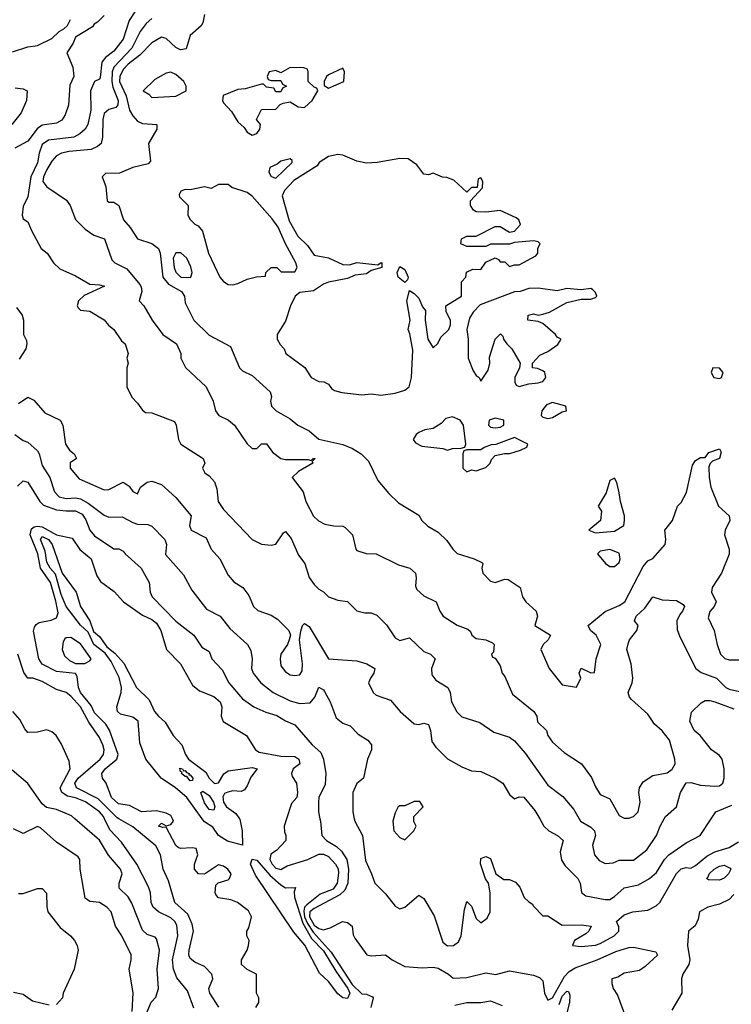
# Model space of a CAD drawing. Header units: inches. Extents: x 2348341 to 2479810, y 460419 to 613669.
# Tile 521 of 656: x 2423556 to 2426540, y 559223 to 563349. Entities that reach past the tile are written whole.
import ezdxf

# ---------------------------------------------------------------- set-up
doc = ezdxf.new("R2010")
doc.units = ezdxf.units.IN
doc.header["$MEASUREMENT"] = 0
doc.layers.add('C4525', color=7, linetype='Continuous')
doc.layers.add('C4526', color=7, linetype='Continuous')

msp = doc.modelspace()

# ---------------------------------------------------------------- linework, layer by layer
at = {"layer": 'C4525', "color": 2}
for points, elevation in [([(2424026.8, 559193.2), (2424031.4, 559271.4), (2424014.5, 559370), (2424023.7, 559410), (2424022.7, 559430), (2423984, 559510), (2423958, 559550), (2423939.3, 559610), (2423921.2, 559630), (2423890, 559649.3), (2423850, 559654), (2423830, 559668), (2423809, 559790), (2423808, 559830), (2423800.4, 559840.4), (2423710, 559902), (2423643.1, 559963.1), (2423630, 559968.7), (2423570, 559939), (2423530, 559959)], 66), ([(2424090, 559192), (2424107.5, 559232.5), (2424126.3, 559253.7), (2424138, 559290), (2424131.8, 559370), (2424142, 559450), (2424130, 559498), (2424124, 559504), (2424090, 559516), (2424070, 559534), (2424026.5, 559646.5), (2424010, 559673.2), (2423973.2, 559710), (2423972.3, 559730), (2423985.1, 559770), (2423978.4, 559790), (2423928.5, 559848.5), (2423890.8, 559910.8), (2423787.3, 560000)], 62), ([(2424286.5, 559206.5), (2424258.9, 559278.9), (2424214.7, 559334.7), (2424201.3, 559370), (2424196.4, 559410), (2424218.3, 559510), (2424214.1, 559554.1), (2424206, 559570), (2424190, 559586), (2424138, 559610), (2424115.6, 559630), (2424107.6, 559650), (2424103.7, 559690), (2424095.9, 559715.9), (2424047.3, 559810), (2423982.4, 559902.4), (2423934, 559954), (2423911.5, 560000)], 58), ([(2424391.3, 559211.3), (2424352.3, 559270), (2424349.4, 559290), (2424365.2, 559330), (2424361.2, 559350), (2424330, 559381.2), (2424290, 559399.3), (2424270, 559415.3), (2424265.1, 559430), (2424266, 559450), (2424284.5, 559530), (2424278.3, 559558.3), (2424260.5, 559600.5), (2424206.6, 559650), (2424180.1, 559740.1), (2424156.9, 559790), (2424146, 559850), (2424127, 559887), (2424030, 559966.3), (2423971.3, 560000)], 54), ([(2424546, 559210), (2424558, 559230), (2424558, 559250), (2424548, 559270), (2424548, 559350), (2424510, 559369), (2424485.2, 559390), (2424485.2, 559410), (2424509, 559450), (2424515.3, 559470), (2424518, 559490), (2424508, 559510), (2424508, 559530), (2424516.4, 559543.6), (2424528, 559590), (2424514.6, 559614.6), (2424468.7, 559650), (2424441.5, 559661.5), (2424389.3, 559669.3), (2424380.2, 559680.2), (2424375.3, 559690), (2424378, 559722), (2424388.4, 559731.6), (2424430, 559744.7), (2424435.3, 559750), (2424442, 559770), (2424428, 559790), (2424410, 559802), (2424390, 559808), (2424331.3, 559768.7), (2424306, 559770), (2424288, 559790), (2424288, 559810), (2424302, 559850), (2424295.3, 559875.3), (2424279, 559879), (2424230, 559876), (2424220.7, 559880.7), (2424210, 559889), (2424170, 559966), (2424156, 559964), (2424138, 559970), (2424150, 559982), (2424170, 559971), (2424190, 559976), (2424201.2, 559990), (2424196.5, 560000)], 50), ([(2424477.1, 560000), (2424478.2, 559998.2), (2424488.4, 559950), (2424490, 559889.5), (2424426.7, 559906.7), (2424389.8, 559929.8), (2424365.1, 559965.1), (2424330, 559987.8), (2424321.2, 560000)], 46), ([(2424674.3, 560000), (2424664, 559970), (2424665.4, 559945.4), (2424672, 559930), (2424671, 559910), (2424633, 559867), (2424608.4, 559851.6), (2424604.4, 559830), (2424614, 559810), (2424630, 559794), (2424650, 559788.4), (2424676.6, 559803.4), (2424764, 559830), (2424810, 559852), (2424830, 559851.8), (2424850, 559842.4), (2424880.4, 559810), (2424891.1, 559791.1), (2424893.2, 559773.2), (2424887, 559730), (2424870, 559706), (2424815.8, 559684.2), (2424759.5, 559640.5), (2424750.1, 559629.9), (2424746.6, 559613.4), (2424750.6, 559590), (2424762.3, 559562.3), (2424785.8, 559525.8), (2424861.6, 559441.6), (2424950, 559306.5), (2424990, 559267.3), (2425010, 559266), (2425034.8, 559254.8), (2425038, 559250), (2425028.4, 559210)], 50), ([(2424814.9, 560000), (2424817.1, 559990), (2424822, 559930), (2424842.8, 559910), (2424884.6, 559884.6), (2424904.8, 559864.8), (2424927.9, 559830), (2424934.4, 559790), (2424931.4, 559730), (2424919.1, 559700.9), (2424898.5, 559681.5), (2424790, 559624.2), (2424772.9, 559610), (2424771.3, 559590), (2424790, 559554), (2424810, 559540.2), (2424830, 559535.3), (2424856.9, 559543.1), (2424909, 559570), (2424930, 559566.4), (2424950.5, 559550), (2424954.4, 559514.4), (2424960.7, 559500.7), (2425011, 559431), (2425030, 559426.8), (2425090, 559431), (2425118, 559410), (2425170, 559382), (2425244, 559376), (2425290, 559378.8), (2425310, 559374), (2425354, 559350), (2425372.7, 559332.7), (2425430, 559336), (2425510, 559354.8), (2425552.5, 559347.5), (2425610, 559362.8), (2425710, 559344.9), (2425735.3, 559335.3), (2425750, 559321), (2425756.5, 559270), (2425770, 559240.5), (2425790, 559250.5), (2425840.8, 559339.2), (2425860, 559360), (2425884.2, 559375.8), (2425977, 559410), (2426055.1, 559444.9), (2426110, 559461.7), (2426130, 559462), (2426222.8, 559442.8), (2426230, 559429.4), (2426179.1, 559380.9), (2426154.8, 559365.2), (2426090, 559353.7), (2426063.1, 559336.9), (2426038, 559330), (2426038, 559310), (2426044.7, 559290), (2426062, 559262), (2426096, 559170)], 54), ([(2424958.3, 560000), (2424960.4, 559990), (2424992.7, 559930), (2425005.2, 559825.2), (2425031.3, 559770), (2425044.7, 559730), (2425090, 559686), (2425130, 559634.8), (2425150, 559622.8), (2425170, 559630.8), (2425230, 559681), (2425250, 559666), (2425294, 559594), (2425330, 559484), (2425350, 559467.7), (2425375.3, 559470), (2425395.6, 559484.4), (2425406.6, 559510), (2425420.2, 559619.8), (2425430, 559654), (2425450, 559634), (2425470, 559582), (2425490, 559564.7), (2425515.5, 559584.5), (2425528.7, 559610), (2425529, 559690), (2425522, 559730), (2425509.3, 559749.3), (2425488.4, 559811.6), (2425490, 559834), (2425510, 559842), (2425530, 559834), (2425552, 559770), (2425586, 559746), (2425610, 559746), (2425634.4, 559734.4), (2425653.4, 559713.4), (2425670.9, 559670.9), (2425690, 559652), (2425704.7, 559644.7), (2425710, 559634), (2425750, 559594), (2425770, 559594), (2425830, 559554.8), (2425910, 559556), (2425952, 559550), (2425942, 559530), (2425930, 559518), (2425882, 559490), (2425874, 559470), (2425910, 559464.7), (2425970, 559470.8), (2425990, 559477.3), (2426048.7, 559510), (2426068, 559530), (2426067.3, 559547.3), (2426058, 559570), (2426090, 559597.3), (2426126, 559610), (2426190, 559617.1), (2426224.7, 559635.3), (2426239.3, 559650), (2426310, 559770.7), (2426330, 559790.6), (2426350, 559796.3), (2426370, 559794), (2426390, 559804.9), (2426436.3, 559843.7), (2426470, 559861.6), (2426530, 559880.7), (2426570, 559904)], 58), ([(2425123.5, 560000), (2425121, 559990), (2425124.7, 559950), (2425150, 559922), (2425170, 559912), (2425208, 559950), (2425218, 559970), (2425208.4, 559988.4), (2425208.2, 560000)], 62), ([(2425736.4, 560000), (2425754, 559970), (2425774.8, 559950), (2425811, 559930), (2425834.8, 559910), (2425822, 559862), (2425827.1, 559827.1), (2425843.5, 559803.5), (2425896, 559750), (2425906, 559730), (2425911.3, 559691.3), (2425930, 559678), (2426010, 559662.8), (2426030, 559662.8), (2426050, 559674.8), (2426090, 559710.7), (2426150, 559724), (2426197.2, 559750), (2426225.3, 559774.7), (2426259.5, 559830), (2426278, 559850), (2426350, 559899.3), (2426409, 559930), (2426455.4, 560000)], 62), ([(2425901.8, 560000), (2425907.3, 559990), (2425950, 559965.5), (2425965.5, 559950), (2425970.5, 559930), (2425958, 559890), (2425965.5, 559850), (2425985.5, 559825.5), (2426010, 559813.4), (2426043.7, 559816.3), (2426070, 559827.3), (2426130, 559827.7), (2426186, 559870), (2426226, 559930), (2426241.2, 559970), (2426258.3, 560000)], 66), ([(2423550, 559688), (2423570, 559688), (2423630, 559708.7), (2423650, 559708), (2423668.4, 559688.4), (2423668.9, 559631.1), (2423674, 559610), (2423725.1, 559545.1), (2423769, 559510), (2423785.2, 559490), (2423797.2, 559470), (2423801.2, 559450), (2423784, 559370), (2423738, 559270), (2423735.3, 559250), (2423710, 559222)], 70), ([(2426550, 559682.7), (2426530, 559662), (2426490, 559642.4), (2426441, 559630), (2426406, 559610), (2426400.7, 559579.3), (2426387.5, 559552.5), (2426360.7, 559530), (2426356, 559470), (2426366, 559410), (2426361, 559390), (2426336, 559350), (2426331.3, 559330), (2426332, 559270), (2426290, 559198)], 58), ([(2423678.8, 559218.8), (2423610, 559236), (2423570, 559264.7), (2423530, 559272)], 70), ([(2425817.3, 559222.7), (2425830, 559257.6), (2425850, 559278), (2425856.7, 559276.7), (2425862, 559262), (2425861.7, 559230), (2425845.3, 559170)], 50), ([(2425380.8, 559219.2), (2425430.5, 559230.5), (2425489.3, 559230.7), (2425530, 559237.3), (2425578.5, 559218.5)], 50)]:
    msp.add_lwpolyline(points, dxfattribs=dict(at, elevation=elevation))
for points, elevation in [([(2424670, 559710.5), (2424712.7, 559712.7), (2424706, 559694), (2424708.3, 559671.7), (2424742.7, 559562.7), (2424779.4, 559499.4), (2424830, 559447.3), (2424881.5, 559361.5), (2424931.5, 559290), (2424940.2, 559270), (2424930, 559247.1), (2424910, 559250.9), (2424890, 559266.6), (2424850, 559319.1), (2424813.5, 559353.5), (2424751.5, 559471.5), (2424705, 559525), (2424544.7, 559764.7), (2424524.2, 559810), (2424530, 559830.7), (2424550, 559827.4), (2424603.9, 559763.9), (2424650, 559723.1)], 46), ([(2426490, 559742.6), (2426444.5, 559744.5), (2426435.3, 559750), (2426443.2, 559756.8), (2426447, 559770), (2426467.6, 559790), (2426490, 559802.6), (2426510, 559806.7), (2426534.2, 559794.2), (2426537.3, 559790), (2426528.4, 559770), (2426510, 559751.6)], 54)]:
    msp.add_lwpolyline(points, close=True, dxfattribs=dict(at, elevation=elevation))
at = {"layer": 'C4526', "color": 2}
for points, elevation in [([(2423526, 563214), (2423590, 563234.8), (2423630, 563240.5), (2423690.6, 563269.4), (2423720.9, 563299.1), (2423741.2, 563310), (2423755.6, 563324.4), (2423769.4, 563350)], 62), ([(2423910, 563366), (2423882.3, 563337.7), (2423868.4, 563330), (2423861.3, 563318.7), (2423790, 563276), (2423779.3, 563250), (2423753.4, 563210), (2423778, 563150), (2423782.8, 563110), (2423765.8, 563074.2), (2423760.7, 562990), (2423746.8, 562950), (2423732.1, 562927.9), (2423710, 562915.1), (2423650, 562907.3), (2423628.9, 562891.1), (2423590, 562839.3), (2423536, 562810)], 62), ([(2424038.7, 563381.3), (2424014.4, 563345.6), (2423990, 563266.6), (2423950, 563217), (2423914.9, 563190), (2423900.3, 563170), (2423893.8, 563106.2), (2423890, 563099), (2423870, 563089), (2423853, 563050), (2423853.7, 562970), (2423841.6, 562910), (2423830.6, 562890), (2423807.3, 562870), (2423783.1, 562856.9), (2423676.7, 562843.3), (2423650, 562826), (2423636.9, 562790), (2423630, 562749.2), (2423602.4, 562690), (2423590, 562606), (2423570, 562566), (2423566, 562530), (2423570, 562514), (2423590, 562502), (2423604.9, 562464.9), (2423646, 562390), (2423671.3, 562370), (2423698, 562330), (2423724.5, 562304.5), (2423790, 562276), (2423850, 562240.7), (2423890, 562238), (2423911.6, 562231.6), (2423826.6, 562193.4), (2423802.8, 562170), (2423796, 562150), (2423800.7, 562140.7), (2423810, 562131.3), (2423850, 562126.8), (2423910, 562090.7), (2423928.1, 562068.1), (2423951, 562050), (2423983, 562003), (2423998, 561990), (2424011, 561950), (2424004.7, 561930), (2424011, 561910), (2424004.7, 561890), (2424004.7, 561810), (2424026.4, 561766.4), (2424050, 561742), (2424070, 561712), (2424082.8, 561702.8), (2424110, 561701), (2424204.7, 561664.7), (2424212, 561650), (2424221, 561590), (2424231, 561570), (2424324.7, 561510), (2424332, 561490), (2424322, 561470), (2424332, 561450), (2424350, 561438), (2424372.3, 561412.3), (2424382.5, 561382.5), (2424387.7, 561330), (2424410, 561296), (2424530, 561171.3), (2424570, 561151), (2424610, 561146.8), (2424630, 561151.3), (2424661.2, 561198.8), (2424670, 561204.7), (2424694.2, 561174.2), (2424725.3, 561105.3), (2424750.7, 561070), (2424770, 561012), (2424790, 560982), (2424810, 560962), (2424830, 560952), (2424851.1, 560931.1), (2424890, 560916), (2424930.9, 560910.9), (2424970, 560871.3), (2425003.5, 560863.5), (2425030, 560862.8), (2425053.2, 560853.2), (2425093.7, 560813.7), (2425130, 560758), (2425150, 560746.8), (2425190, 560758), (2425250, 560700.7), (2425278, 560690), (2425298, 560670), (2425282.8, 560630), (2425284.1, 560604.1), (2425301.1, 560581.1), (2425350.8, 560550), (2425361, 560530), (2425366, 560490), (2425388.2, 560448.2), (2425410, 560428), (2425484.5, 560404.5), (2425543.4, 560363.4), (2425610, 560342.8), (2425630, 560326.8), (2425674.7, 560274.7), (2425770, 560141), (2425833.2, 560093.2), (2425879.9, 560039.9), (2425901.8, 560000)], 66), ([(2424110, 563354), (2424086.6, 563333.4), (2424060.4, 563299.6), (2424026.3, 563230), (2423950.9, 563149.1), (2423943.5, 563130), (2423942.2, 563090), (2423946.2, 563066.2), (2423968.4, 563010), (2423967.9, 562992.1), (2423958.8, 562981.2), (2423930, 562972.3), (2423910, 562956), (2423904, 562930), (2423903.4, 562856.6), (2423898, 562830), (2423882.5, 562817.5), (2423854.7, 562805.3), (2423763, 562797), (2423730.3, 562789.7), (2423710, 562778.4), (2423690, 562756), (2423670, 562721.2), (2423655.5, 562690), (2423653.4, 562670), (2423670, 562647.7), (2423752.3, 562592.3), (2423767.3, 562570), (2423790, 562511.3), (2423830, 562471), (2423866.4, 562446.4), (2423911, 562430), (2423942.6, 562342.6), (2423954.8, 562330), (2424004.4, 562304.4), (2424059.2, 562239.2), (2424065.5, 562230), (2424067.3, 562210), (2424056, 562170), (2424076, 562150), (2424111, 562090), (2424156, 562030), (2424213.4, 561990), (2424231, 561950), (2424231.3, 561930), (2424251.1, 561891.1), (2424338, 561810), (2424366.8, 561750), (2424377.3, 561710), (2424390.5, 561690.5), (2424431, 561670), (2424456, 561650), (2424510, 561572), (2424530, 561552), (2424550, 561552), (2424570, 561571.3), (2424590, 561571.3), (2424616.4, 561536.4), (2424650.4, 561510.4), (2424670, 561506), (2424766, 561506), (2424778, 561502), (2424786, 561510), (2424794, 561510), (2424782, 561498), (2424784.7, 561490), (2424724.1, 561455.9), (2424698, 561430), (2424744.7, 561370), (2424756, 561330), (2424788, 561268), (2424808.2, 561248.2), (2424835.2, 561235.2), (2424872.7, 561227.3), (2424910, 561226), (2424921, 561221), (2424951.3, 561190), (2424964.7, 561130), (2424970, 561124.7), (2425008.4, 561111.6), (2425050, 561110.8), (2425144.1, 561064.1), (2425191, 561050), (2425216, 561030), (2425218.8, 561010), (2425215.3, 560975.3), (2425221.4, 560961.4), (2425250, 560934), (2425302, 560910), (2425318, 560870), (2425332, 560850), (2425390, 560811.3), (2425435.3, 560795.3), (2425445.4, 560785.4), (2425451.3, 560770), (2425470, 560756), (2425510.9, 560750.9), (2425538, 560738), (2425544.7, 560730), (2425542, 560698), (2425534, 560690), (2425538, 560678), (2425550, 560674), (2425570, 560642), (2425578.8, 560610), (2425590, 560596), (2425622.8, 560522.8), (2425711.3, 560450), (2425724.7, 560430), (2425726.4, 560406.4), (2425764.7, 560370), (2425770.8, 560350), (2425790, 560321), (2425838.8, 560278.8), (2425911, 560230), (2425954, 560174), (2425970, 560134), (2425990, 560102), (2426030, 560084.7), (2426070, 560014.8), (2426090, 560002.4), (2426110, 560002.4), (2426129, 560010), (2426149.5, 560030), (2426157, 560070), (2426152.3, 560110), (2426155.1, 560130), (2426170, 560154.8), (2426210, 560182), (2426270, 560193.4), (2426292.3, 560207.7), (2426304.5, 560230), (2426302.9, 560250), (2426280.7, 560330), (2426250, 560369.2), (2426217.5, 560397.5), (2426190, 560439), (2426120.5, 560500.5), (2426112.3, 560510), (2426106.6, 560530), (2426124.5, 560570), (2426127, 560590), (2426119.5, 560650), (2426102, 560710), (2426107.2, 560732.8), (2426112.7, 560750), (2426144, 560790), (2426148.7, 560810), (2426134, 560830), (2426141.2, 560850), (2426176.8, 560883.2), (2426210, 560930.8), (2426250, 560917.3), (2426310, 560914.8), (2426338, 560898), (2426342.8, 560890), (2426334.8, 560870), (2426323.1, 560856.9), (2426310.6, 560830), (2426313.2, 560793.2), (2426323.4, 560763.4), (2426390.6, 560630), (2426413.3, 560613.3), (2426478, 560590), (2426516, 560550), (2426530, 560543), (2426573.7, 560533.7)], 70), ([(2424330.8, 563370), (2424324, 563336), (2424316.8, 563323.2), (2424270, 563282), (2424253.4, 563226.6), (2424230, 563222), (2424210, 563232), (2424170, 563269.4), (2424150, 563276), (2424110, 563252), (2424059.3, 563200.7), (2424010, 563163), (2423990, 563139.6), (2423976.1, 563110), (2423973.8, 563090), (2424002, 563030), (2424015.8, 562970), (2424030, 562946.4), (2424050, 562923.1), (2424070, 562913.4), (2424131.3, 562910), (2424131, 562890), (2424096.3, 562830), (2424104.7, 562755.3), (2424094.8, 562745.2), (2424030, 562729.4), (2423974.4, 562705.6), (2423915.3, 562704.7), (2423901, 562690), (2423917.3, 562650), (2423922, 562590), (2423930, 562584.7), (2423950, 562584.7), (2423972, 562570), (2423990.8, 562510), (2424018.4, 562478.4), (2424050, 562431), (2424110, 562410.6), (2424138, 562390), (2424144.9, 562370), (2424156, 562270), (2424179.9, 562239.9), (2424234.8, 562210), (2424246.8, 562190), (2424250, 562162), (2424286, 562090), (2424350, 562026.8), (2424439.1, 561979.1), (2424478, 561890), (2424490, 561878), (2424530, 561858), (2424606, 561790), (2424611.3, 561770), (2424607.3, 561750), (2424611.3, 561730), (2424631.3, 561710), (2424690, 561676), (2424722, 561650), (2424770, 561626), (2424810.5, 561590.5), (2424910, 561568.5), (2424951.7, 561551.7), (2424987.3, 561530), (2425018.8, 561498.8), (2425058, 561418), (2425103.5, 561363.5), (2425144.5, 561324.5), (2425230, 561272), (2425242, 561250), (2425266.4, 561226.4), (2425310, 561202), (2425346.4, 561166.4), (2425371.3, 561130), (2425390, 561111.3), (2425462, 561090), (2425493.7, 561073.7), (2425498, 561070), (2425494, 561050), (2425497.3, 561030), (2425530, 560995.5), (2425550, 560990.6), (2425590, 561004.7), (2425603.6, 561003.6), (2425654, 560970), (2425664.7, 560930), (2425678, 560910), (2425721, 560870), (2425726.8, 560850), (2425716, 560810), (2425782, 560770), (2425771, 560750), (2425750.8, 560730), (2425740.7, 560710), (2425776, 560630), (2425830, 560562), (2425890, 560552), (2425908.7, 560590), (2425902, 560610), (2425910, 560632), (2425950, 560612), (2425966, 560614), (2425972.7, 560670), (2425992.7, 560730), (2425973.2, 560770), (2425948.7, 560790), (2425939, 560810), (2426011.3, 560868.7), (2426070, 560894), (2426093.2, 560910), (2426170, 561058), (2426190, 561081), (2426210, 561091), (2426262.7, 561150), (2426265.2, 561170), (2426261.2, 561210), (2426292.7, 561250), (2426314, 561310), (2426330, 561326), (2426352.4, 561367.6), (2426377.2, 561482.8), (2426390, 561502), (2426410, 561514), (2426430, 561514), (2426444.7, 561535.3), (2426490, 561551), (2426496.9, 561536.9), (2426490.5, 561509.5), (2426461, 561499), (2426451.1, 561488.9), (2426445.4, 561474.6), (2426447.3, 561430), (2426454, 561390), (2426486, 561310), (2426530.8, 561270), (2426534, 561250), (2426514, 561210), (2426510.8, 561190), (2426530.6, 561130), (2426530.5, 561109.5), (2426498.8, 561030), (2426459.1, 560970), (2426456.3, 560950), (2426476, 560910), (2426467.3, 560890), (2426450, 560868.7), (2426443, 560843), (2426467.3, 560790), (2426480.7, 560730), (2426494.8, 560690), (2426512.7, 560672.7), (2426530, 560666.4), (2426607.1, 560667.1)], 74), ([(2423537.2, 563062.8), (2423570, 563059.3), (2423586.8, 563050), (2423584.6, 563010), (2423562, 562958), (2423523.1, 562910)], 58), ([(2423542.8, 562142.8), (2423566, 562110), (2423572, 562090), (2423572, 562030), (2423584.7, 562004.7), (2423586, 561990), (2423581, 561970), (2423554, 561926)], 62), ([(2423550, 561741), (2423590, 561766.8), (2423614.6, 561754.6), (2423661.3, 561701.3), (2423726, 561670), (2423736.3, 561650), (2423747.7, 561570), (2423764.4, 561544.4), (2423784.7, 561530), (2423794, 561510), (2423767.7, 561492.3), (2423767.7, 561470), (2423804.6, 561424.6), (2423910, 561379.1), (2423930, 561380.7), (2423990, 561411), (2424014.4, 561394.4), (2424030, 561372), (2424050, 561362), (2424062, 561390), (2424090, 561411), (2424110, 561414.8), (2424150, 561401), (2424210, 561346), (2424274.8, 561270), (2424267.3, 561230), (2424274.8, 561210), (2424337.1, 561177.1), (2424358.8, 561130), (2424394.8, 561090), (2424430, 561021), (2424453.2, 560993.2), (2424491.3, 560970), (2424515.9, 560935.9), (2424536, 560890), (2424553.7, 560873.7), (2424610, 560854), (2424636.7, 560836.7), (2424684.7, 560790), (2424691.3, 560770), (2424686, 560750), (2424678, 560730), (2424651, 560690), (2424647.3, 560670), (2424650, 560642), (2424670, 560616), (2424690, 560604), (2424710, 560600.7), (2424730, 560604), (2424739.7, 560620.3), (2424741.6, 560650), (2424728.7, 560750), (2424734, 560786), (2424742, 560810), (2424750, 560818), (2424770, 560806), (2424850, 560671), (2424970, 560662), (2425011.3, 560650), (2425044.7, 560630), (2425041, 560610), (2425026, 560590), (2425018, 560570), (2425038, 560530), (2425050, 560518), (2425110, 560498), (2425150.6, 560450.6), (2425210, 560398.8), (2425230, 560396), (2425250, 560401), (2425270, 560396), (2425278.8, 560370), (2425284, 560324), (2425300.5, 560300.5), (2425350, 560251.3), (2425410, 560218), (2425450, 560202), (2425490, 560198), (2425550, 560171.3), (2425582, 560150), (2425610, 560102), (2425630, 560084.7), (2425650, 560092), (2425670, 560091.3), (2425715.6, 560035.6), (2425736.4, 560000)], 62), ([(2423536, 561610), (2423570, 561586), (2423590, 561578.8), (2423630, 561542.8), (2423638, 561530), (2423650, 561481), (2423682, 561430), (2423701.6, 561370), (2423720.7, 561350), (2423750, 561342.3), (2423790, 561344.9), (2423810, 561341.3), (2423842.7, 561322.7), (2423910, 561273), (2423930, 561263.8), (2423985.8, 561265.8), (2424030, 561241.6), (2424050, 561235.5), (2424093.7, 561233.7), (2424110, 561226), (2424164.7, 561170), (2424171, 561150), (2424167.3, 561107.3), (2424242, 561022), (2424278, 560958), (2424338.8, 560878.8), (2424396, 560850), (2424437.5, 560797.5), (2424510.6, 560730.6), (2424524.9, 560704.9), (2424530.5, 560670.5), (2424527.7, 560630), (2424534, 560610), (2424567.3, 560570), (2424618.8, 560530), (2424690, 560494.4), (2424730, 560483.8), (2424774.2, 560485.8), (2424793.2, 560510), (2424810, 560552), (2424830, 560541), (2424834.2, 560534.2), (2424858, 560490), (2424883.4, 560423.4), (2424910, 560400.7), (2424942, 560390), (2424975.3, 560355.3), (2425016, 560330), (2425031.3, 560310), (2425031, 560290), (2425014.8, 560250), (2424998, 560170), (2424970, 560148.7), (2424953, 560110), (2424952, 560030), (2424958.3, 560000)], 58), ([(2423546, 561394), (2423570, 561416), (2423590, 561411), (2423640.5, 561330), (2423655.1, 561315.1), (2423710, 561295.3), (2423750, 561290.3), (2423790, 561291.4), (2423817.1, 561277.1), (2423833.6, 561253.6), (2423849.2, 561209.2), (2423870, 561185.5), (2423950, 561131), (2423971.3, 561131.3), (2423990, 561122), (2423998, 561110), (2424064.9, 561050), (2424098.8, 560990), (2424102.8, 560950), (2424110.8, 560930), (2424210, 560828), (2424286, 560770), (2424319.8, 560719.8), (2424350, 560702), (2424361, 560670), (2424405.2, 560625.2), (2424433, 560570), (2424490, 560502.8), (2424538, 560470), (2424587.3, 560447.3), (2424633.5, 560433.5), (2424670, 560410.6), (2424710, 560393.4), (2424781.6, 560310), (2424818.2, 560278.2), (2424830.3, 560250), (2424838.7, 560190), (2424836.5, 560143.5), (2424810.5, 560090), (2424808.5, 560070), (2424808.4, 560030), (2424814.9, 560000)], 54), ([(2424196.5, 560000), (2424190, 560014), (2424170, 560024), (2424130, 560033.2), (2424066, 560030), (2424016.5, 560056.5), (2423970, 560062.4), (2423940.5, 560090), (2423917.6, 560150), (2423902.7, 560170), (2423899.5, 560190), (2423914, 560210), (2423962.4, 560250), (2423968.4, 560270), (2423932.2, 560372.2), (2423916.5, 560396.5), (2423870, 560444), (2423855, 560475), (2423811, 560530), (2423802, 560550), (2423796.9, 560596.9), (2423790, 560609), (2423710, 560617), (2423650, 560647.6), (2423635.6, 560670), (2423614, 560786), (2423617.2, 560802.8), (2423624.9, 560815.1), (2423637.2, 560822.8), (2423687.5, 560832.5), (2423710, 560842.8), (2423716.6, 560863.4), (2423707.6, 560912.4), (2423684.8, 560990), (2423642.6, 561050), (2423632.4, 561110), (2423600.3, 561190), (2423604.6, 561215.4), (2423615.8, 561224.2), (2423630, 561226.2), (2423650, 561223.2), (2423710, 561190.3), (2423776.4, 561176.4), (2423808.1, 561128.1), (2423854.9, 561090), (2423878.7, 561018.7), (2423894.9, 560994.9), (2423952.3, 560952.3), (2423991, 560910), (2424070, 560853), (2424110, 560834.9), (2424130, 560820.7), (2424147.3, 560790), (2424170.7, 560710), (2424230.3, 560650.3), (2424280.3, 560560.3), (2424310, 560536.3), (2424370, 560513.4), (2424396.3, 560490), (2424403, 560470), (2424400.7, 560430), (2424408.2, 560408.2), (2424507.3, 560350), (2424544, 560290), (2424559.3, 560279.3), (2424650, 560262.7), (2424710, 560262), (2424726.8, 560250), (2424730.7, 560230), (2424702, 560210), (2424696, 560190), (2424698, 560178), (2424716, 560150), (2424721, 560110), (2424718, 560090), (2424696.1, 560063.9), (2424674.3, 560000)], 50), ([(2424321.2, 560000), (2424256.2, 560090), (2424209.5, 560130), (2424149.4, 560170), (2424084, 560250), (2424058.9, 560318.9), (2424052, 560410), (2424030, 560426), (2423978.6, 560438.6), (2423966, 560450), (2423963.7, 560470), (2423981.7, 560530), (2423983.1, 560550), (2423972.7, 560592.7), (2423938.8, 560658.8), (2423914.3, 560694.3), (2423866.2, 560730), (2423842.3, 560782.3), (2423810, 560811.3), (2423749.9, 560889.9), (2423730, 560940.7), (2423705.7, 561025.7), (2423683.1, 561050), (2423670, 561076), (2423662.1, 561122.1), (2423643.1, 561170), (2423650, 561183.1), (2423676.9, 561170), (2423692.4, 561150), (2423733.1, 561030), (2423791.8, 560950), (2423810.2, 560890), (2423850.2, 560830.2), (2423865.8, 560785.8), (2423890, 560764.9), (2423920.7, 560720.7), (2423954.8, 560694.8), (2423992.6, 560652.6), (2424045.2, 560550), (2424098.8, 560498.8), (2424121.3, 560450), (2424137.1, 560430), (2424165.8, 560405.8), (2424199.6, 560350), (2424235.5, 560310), (2424250.4, 560270), (2424264.2, 560250), (2424336.4, 560196.4), (2424350, 560171.3), (2424372.1, 560147.9), (2424390, 560151.3), (2424411.9, 560188.1), (2424430, 560200.7), (2424530, 560214.9), (2424550.8, 560210), (2424524.9, 560175.1), (2424510, 560139), (2424498, 560122), (2424484.9, 560115.1), (2424450, 560117), (2424427.9, 560112.1), (2424414, 560106), (2424407.3, 560092.7), (2424410.5, 560070), (2424422.6, 560050), (2424462.3, 560022.3), (2424477.1, 560000)], 46), ([(2423971.3, 560000), (2423964.1, 560004.1), (2423884.4, 560084.4), (2423793.6, 560130), (2423786.9, 560150), (2423800.5, 560170), (2423893.3, 560250), (2423907, 560270), (2423909.4, 560290), (2423903.7, 560310), (2423890, 560341.2), (2423845.4, 560405.4), (2423811.2, 560470), (2423770, 560514), (2423750, 560529.4), (2423710, 560541.6), (2423650, 560576.2), (2423611, 560589), (2423590, 560589.2), (2423573.6, 560613.6), (2423547.6, 560690)], 54), ([(2426258.3, 560000), (2426264, 560010), (2426309.5, 560050.5), (2426326.6, 560110), (2426350, 560150.7), (2426370, 560153), (2426410, 560140.7), (2426470, 560137.3), (2426490, 560138.8), (2426504, 560150), (2426509.3, 560170.7), (2426509.6, 560210), (2426500.7, 560250), (2426490, 560266), (2426457.2, 560290), (2426409.6, 560349.6), (2426383.7, 560370), (2426366, 560410), (2426372.9, 560447.1), (2426413.4, 560486.6), (2426430, 560495.5), (2426450, 560496.4), (2426470, 560490.4), (2426550, 560460.5)], 66), ([(2423911.5, 560000), (2423906.6, 560010), (2423890, 560029.6), (2423831.1, 560071.1), (2423790, 560088.5), (2423755.8, 560095.8), (2423731.8, 560110), (2423725.6, 560130), (2423767, 560210), (2423762.5, 560242.5), (2423730, 560315.3), (2423709, 560350), (2423690, 560365.2), (2423670, 560372.7), (2423630, 560364), (2423590, 560362), (2423577.5, 560377.5), (2423556.4, 560416.4), (2423527.3, 560450)], 58), ([(2423787.3, 560000), (2423772.7, 560012.7), (2423710, 560038.7), (2423668.4, 560048.4), (2423650, 560062.7), (2423590, 560148), (2423524, 560204)], 62), ([(2425208.2, 560000), (2425208, 560010), (2425248, 560050), (2425233.2, 560073.2), (2425210, 560073.2), (2425170, 560055.3), (2425150, 560055.3), (2425142, 560050), (2425130, 560026), (2425123.5, 560000)], 62), ([(2426455.4, 560000), (2426475.3, 560030), (2426542.4, 560057.6)], 62)]:
    msp.add_lwpolyline(points, dxfattribs=dict(at, elevation=elevation))
for points, elevation in [([(2424690, 563148), (2424650, 563126), (2424630, 563135.3), (2424602, 563130), (2424594, 563110), (2424598, 563098), (2424610, 563094), (2424650, 563094), (2424658, 563078), (2424674, 563070), (2424658, 563062), (2424650, 563046), (2424630, 563046), (2424622, 563062), (2424590, 563066), (2424578, 563078), (2424570, 563078), (2424501, 563059), (2424470, 563056), (2424408.9, 563031.1), (2424405.5, 563010), (2424410, 563001), (2424443.8, 562963.8), (2424470, 562921), (2424496.8, 562896.8), (2424510, 562878), (2424530, 562864.7), (2424550, 562872), (2424562, 562890), (2424566, 562910), (2424548, 562930), (2424570, 562972), (2424630, 562974), (2424647.3, 562992.7), (2424660.4, 562999.6), (2424690, 563004.7), (2424723.5, 562983.5), (2424750, 562981), (2424782, 563010), (2424806, 563050), (2424802, 563062), (2424790, 563066), (2424766, 563090), (2424766, 563130), (2424762, 563142), (2424747.3, 563147.3)], 78), ([(2424910, 563146), (2424850, 563118), (2424842, 563110), (2424832, 563090), (2424832.7, 563072.7), (2424850, 563062), (2424915.3, 563090), (2424918, 563130)], 78), ([(2424190, 563129), (2424170, 563125.2), (2424122, 563098), (2424074, 563050), (2424096.9, 563036.9), (2424110, 563022), (2424210, 563028), (2424254, 563050), (2424254, 563070), (2424244, 563090), (2424210, 563119)], 78), ([(2424890, 562784), (2424850, 562775.3), (2424812, 562750), (2424803.6, 562736.4), (2424705.4, 562674.6), (2424666.4, 562633.6), (2424656, 562610), (2424685.8, 562505.8), (2424722, 562442), (2424762, 562402), (2424790, 562362), (2424850.5, 562350.5), (2424910, 562322.8), (2424938, 562322), (2424970, 562331), (2425058, 562322), (2425070.9, 562330.9), (2425074, 562330), (2425074, 562310), (2425030, 562298), (2425010, 562284), (2424962, 562278), (2424930, 562264), (2424850, 562249), (2424830, 562241.2), (2424787.1, 562212.9), (2424730, 562205.2), (2424711, 562190), (2424691, 562150), (2424670, 562086), (2424636, 562030), (2424636, 562010), (2424647.5, 561987.5), (2424664.7, 561970), (2424672, 561950), (2424750.7, 561890.7), (2424778, 561850), (2424810, 561832), (2424831.6, 561831.6), (2424850, 561822), (2424863.5, 561803.5), (2424875.3, 561795.3), (2424907.1, 561787.1), (2424990, 561777.3), (2425030, 561780.7), (2425070, 561774.8), (2425130, 561784), (2425170, 561796), (2425188.7, 561810), (2425199.3, 561850), (2425204.1, 561964.1), (2425192.3, 562032.3), (2425185.2, 562050), (2425193.2, 562090), (2425179, 562170), (2425190, 562214), (2425210, 562202), (2425230, 562182), (2425245.2, 562145.2), (2425258, 562130), (2425256, 562090), (2425267.3, 562010), (2425290, 561974), (2425308.4, 561991.6), (2425322, 562018), (2425355.3, 562050), (2425362, 562070), (2425362, 562090), (2425344, 562124), (2425342, 562150), (2425408, 562190), (2425408, 562250), (2425426, 562270), (2425428.9, 562291.1), (2425456.4, 562303.6), (2425490, 562302), (2425510, 562332), (2425550, 562351.3), (2425563.6, 562343.6), (2425570, 562334), (2425590, 562334), (2425610, 562314), (2425630, 562322), (2425650, 562322), (2425720.4, 562359.6), (2425728, 562370), (2425728.4, 562391.6), (2425738, 562410), (2425730, 562418), (2425710, 562422), (2425630, 562415.3), (2425610, 562408), (2425530, 562408), (2425510, 562398), (2425430, 562398), (2425406, 562410), (2425408.7, 562430), (2425422, 562438), (2425430, 562442), (2425470, 562442), (2425550, 562482), (2425570, 562482), (2425610, 562458), (2425630, 562462), (2425655.3, 562490), (2425648, 562510), (2425638, 562518), (2425570, 562548.7), (2425510, 562542), (2425470, 562544), (2425458, 562550), (2425446, 562570), (2425446, 562590), (2425496.4, 562643.6), (2425498, 562670), (2425490, 562686), (2425478, 562682), (2425474, 562646), (2425450, 562646), (2425430, 562626), (2425376.4, 562676.4), (2425347.3, 562687.3), (2425328.4, 562688.4), (2425290, 562706), (2425270, 562698), (2425250, 562702), (2425220.9, 562740.9), (2425185.1, 562765.1), (2425150, 562767), (2425054, 562750), (2425010, 562747.3), (2424970, 562756), (2424910, 562781.2)], 78), ([(2424690, 562766), (2424650, 562755.3), (2424636, 562744), (2424604.7, 562730), (2424601, 562710), (2424610, 562692), (2424630, 562684.7), (2424698, 562750), (2424698, 562758)], 78), ([(2424430, 562658), (2424390, 562658), (2424358, 562642), (2424330, 562648.7), (2424270, 562635.3), (2424250, 562637.2), (2424232, 562630), (2424224.9, 562615.1), (2424225.8, 562605.8), (2424262, 562570), (2424261, 562530), (2424270, 562512), (2424290, 562492), (2424304.7, 562484.7), (2424322, 562462), (2424346.8, 562370), (2424394.8, 562270), (2424410, 562251), (2424430, 562238.8), (2424450, 562237.3), (2424470, 562244), (2424510, 562261), (2424548.9, 562271.1), (2424586, 562274), (2424588, 562290), (2424610, 562311), (2424634, 562310), (2424652.7, 562292.7), (2424710, 562292), (2424719, 562310), (2424714, 562330), (2424670, 562409), (2424639.3, 562479.3), (2424614.9, 562514.9), (2424530, 562609.2), (2424510, 562624), (2424445.2, 562645.2)], 78), ([(2424210, 562372.3), (2424199.3, 562350), (2424203.1, 562310), (2424210, 562291), (2424232, 562270), (2424270, 562268.4), (2424274, 562270), (2424279.3, 562290), (2424273.8, 562313.8), (2424256, 562350), (2424231.9, 562371.9)], 78), ([(2425170, 562248), (2425142, 562270), (2425138, 562290), (2425150, 562314), (2425170, 562302), (2425184.7, 562270), (2425182, 562258)], 78), ([(2425730, 562224), (2425690, 562222), (2425654, 562210), (2425630, 562209), (2425486, 562154), (2425457.3, 562122.7), (2425442.5, 562097.5), (2425430.7, 562050), (2425436.3, 562010), (2425436.3, 561930), (2425457.5, 561877.5), (2425470, 561858), (2425482, 561850), (2425490, 561834), (2425519.5, 561880.5), (2425526.6, 561910), (2425525.4, 561934.6), (2425549.2, 562010), (2425572, 562032), (2425582, 562022), (2425584.7, 562010), (2425598.8, 561990), (2425618.8, 561970), (2425654, 561910), (2425652, 561890), (2425631.3, 561850), (2425631.3, 561830), (2425638, 561818), (2425650, 561811.3), (2425690, 561822.8), (2425730, 561827.3), (2425750, 561832), (2425762, 561850), (2425758, 561870), (2425750, 561878), (2425727.3, 561887.3), (2425706, 561890), (2425706, 561910), (2425736.4, 561943.6), (2425770, 561958), (2425812.9, 561987.1), (2425826, 562010), (2425810, 562018), (2425802, 562030), (2425750, 562075.3), (2425730, 562084), (2425686, 562090), (2425688, 562110), (2425710, 562116), (2425730, 562111), (2425750, 562114.8), (2425776.6, 562123.4), (2425850, 562164), (2425910, 562178), (2425950, 562178), (2425970, 562184.7), (2425975.3, 562190), (2425970, 562206), (2425958, 562218), (2425950, 562222), (2425910, 562217.2), (2425850, 562222), (2425810, 562213.2)], 78), ([(2426462, 561890), (2426454.8, 561870), (2426466.8, 561850), (2426490, 561844.9), (2426499, 561850), (2426505.2, 561870), (2426490, 561889)], 78), ([(2425790, 561744.5), (2425765.3, 561734.7), (2425744.9, 561710), (2425742.8, 561690), (2425750, 561682.8), (2425770, 561678), (2425790, 561682.4), (2425830, 561704.9), (2425848, 561710), (2425846, 561730)], 78), ([(2425370, 561684), (2425342, 561678), (2425323.6, 561656.4), (2425290, 561635.3), (2425254, 561630), (2425230, 561619), (2425218, 561610), (2425206, 561590), (2425215.3, 561575.3), (2425241.4, 561561.4), (2425330, 561551.3), (2425350, 561544.7), (2425370, 561552), (2425407.3, 561552.7), (2425422, 561558), (2425426, 561570), (2425416, 561650), (2425402, 561670)], 78), ([(2425550, 561679), (2425524.7, 561670), (2425522, 561650), (2425530, 561642), (2425550, 561638), (2425570, 561642), (2425586, 561650), (2425586, 561670)], 78), ([(2425630, 561598), (2425551.6, 561568.4), (2425532.7, 561567.3), (2425503.6, 561556.4), (2425490, 561546), (2425430, 561546), (2425418, 561542), (2425414, 561530), (2425414, 561470), (2425430, 561454), (2425450, 561462), (2425470, 561458), (2425490, 561464.7), (2425510, 561472), (2425528, 561490), (2425533.6, 561506.4), (2425550, 561522), (2425588.7, 561531.3), (2425611.6, 561531.6), (2425655.5, 561544.5), (2425682, 561558), (2425686, 561570)], 78), ([(2426050, 561428), (2426030, 561418), (2426014.4, 561365.6), (2425982, 561310), (2425996, 561290), (2425991, 561250), (2425942, 561210), (2425970, 561198.8), (2426050, 561204.9), (2426089, 561230), (2426092.3, 561250), (2426092, 561270), (2426075.1, 561330), (2426070, 561366), (2426059, 561410)], 78), ([(2426030, 561129), (2425990, 561122), (2425978, 561110), (2426012, 561070), (2426030, 561058), (2426050, 561058), (2426070, 561074), (2426073.2, 561090), (2426070, 561114)], 78), ([(2423770, 560759.5), (2423750, 560759.3), (2423744.9, 560755.1), (2423737.5, 560742.5), (2423734.4, 560710), (2423743.9, 560683.9), (2423764.1, 560664.1), (2423790, 560650.7), (2423829.2, 560650.8), (2423850, 560662), (2423855.3, 560670), (2423810, 560734)], 50), ([(2424242, 560202), (2424250, 560202.8), (2424254.9, 560194.9), (2424266, 560190), (2424264.7, 560184.7), (2424270, 560184.7), (2424281, 560170), (2424279.8, 560160.2), (2424270, 560159), (2424257.2, 560177.2), (2424250, 560177.2), (2424234, 560190), (2424236.4, 560196.4), (2424230, 560198), (2424227.2, 560212.8), (2424238, 560210)], 42), ([(2424370, 560037.2), (2424350, 560039.5), (2424330, 560066.6), (2424315.3, 560110), (2424324.1, 560115.9), (2424350, 560098.4), (2424368.2, 560070), (2424374.3, 560050)], 42)]:
    msp.add_lwpolyline(points, close=True, dxfattribs=dict(at, elevation=elevation))

doc.saveas('drawing.dxf')
